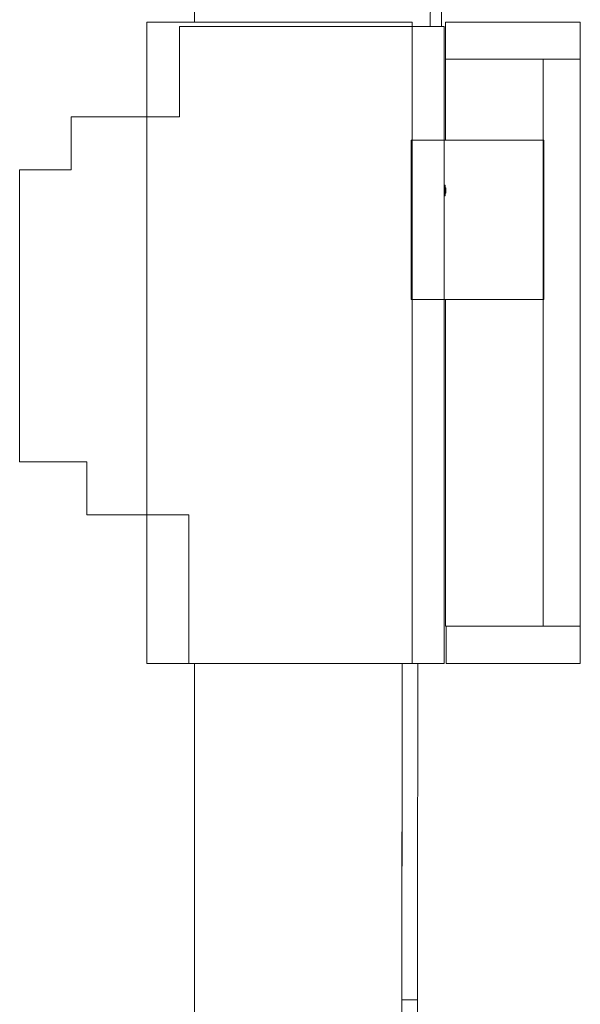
# Model space of a CAD drawing. Header units: millimetres. Extents: x -261 to 187, y -214 to 106.
# Tile 538 of 656: x -219.02 to -217.97, y 7.37 to 9.23. Entities that reach past the tile are written whole.
import ezdxf

# ---------------------------------------------------------------- set-up
doc = ezdxf.new("R2010")
doc.units = ezdxf.units.MM
doc.header["$LTSCALE"] = 0.005
doc.header["$MEASUREMENT"] = 0
for name, color, linetype, lineweight in [('IFC-Elemento construtivo genérico-Contorno', 9, 'Continuous', 5), ('IFC-Laje-Contorno', 9, 'Continuous', 5), ('IFC-Parede padrão-Contorno', 9, 'Continuous', 5), ('IFC-Parede-Contorno', 9, 'Continuous', 5), ('IFC-Pilar-Contorno', 9, 'Continuous', 5), ('IFC-Porta-Contorno', 9, 'Continuous', 5)]:
    doc.layers.add(name, color=color, linetype=linetype, lineweight=lineweight)

msp = doc.modelspace()

# ---------------------------------------------------------------- linework, layer by layer
at = {"layer": 'IFC-Elemento construtivo genérico-Contorno', "lineweight": 5}
for p, q in [((-218.2229, 8.9164), (-218.2216, 8.9164)), ((-218.2216, 8.9164), (-218.2209, 8.9164)), ((-218.2209, 8.9114), (-218.2209, 8.9164)), ((-218.2209, 8.9013), (-218.2209, 8.9114)), ((-218.2209, 8.9114), (-218.2199, 8.9114)), ((-218.2199, 8.9013), (-218.2199, 8.9114)), ((-218.2199, 8.9094), (-218.2194, 8.9094)), ((-218.2194, 8.909), (-218.2194, 8.9094)), ((-218.2194, 8.9081), (-218.2194, 8.909)), ((-218.2194, 8.907), (-218.2194, 8.9081)), ((-218.2194, 8.9057), (-218.2194, 8.907)), ((-218.2229, 8.8963), (-218.2222, 8.8963)), ((-218.2222, 8.8963), (-218.2209, 8.8963)), ((-218.2209, 8.8963), (-218.2209, 8.9013)), ((-218.2209, 8.9013), (-218.2199, 8.9013)), ((-218.2199, 8.9034), (-218.2194, 8.9034)), ((-218.2194, 8.9046), (-218.2194, 8.9057)), ((-218.2194, 8.9037), (-218.2194, 8.9046)), ((-218.2194, 8.9034), (-218.2194, 8.9037))]:
    msp.add_line(p, q, dxfattribs=at)
at = {"layer": 'IFC-Laje-Contorno', "lineweight": 5}
for p, q in [((-218.6945, 9.224), (-218.6945, 12.51)), ((-218.2205, 9.0008), (-218.2205, 9.1539)), ((-218.2205, 8.0833), (-218.2205, 8.7002)), ((-218.2205, 8.0833), (-218.0357, 8.0833)), ((-218.6945, 6.7076), (-218.6945, 8.0131))]:
    msp.add_line(p, q, dxfattribs=at)
at = {"layer": 'IFC-Parede padrão-Contorno', "lineweight": 5}
for p, q in [((-218.7843, 8.2663), (-218.7843, 9.224)), ((-218.7843, 9.224), (-218.6796, 9.224)), ((-218.6796, 9.224), (-218.2834, 9.224)), ((-218.2834, 8.2663), (-218.2834, 9.224)), ((-218.2205, 9.224), (-218.0636, 9.224)), ((-218.2205, 9.1971), (-218.2205, 9.224)), ((-218.0636, 9.224), (-217.9656, 9.224)), ((-217.9656, 9.1971), (-217.9656, 9.224)), ((-218.2205, 9.1539), (-218.2205, 9.1971)), ((-217.9656, 9.1539), (-217.9656, 9.1971)), ((-218.2205, 9.1539), (-218.0636, 9.1539)), ((-218.0636, 9.1539), (-217.9656, 9.1539)), ((-218.0357, 8.495), (-218.0357, 9.1539)), ((-217.9656, 8.495), (-217.9656, 9.1539)), ((-218.0357, 8.0833), (-218.0357, 8.495)), ((-217.9656, 8.0833), (-217.9656, 8.495)), ((-218.7843, 8.0131), (-218.7843, 8.2663)), ((-218.2834, 8.0131), (-218.2834, 8.2663)), ((-218.2191, 8.0401), (-218.2191, 8.0833)), ((-218.2191, 8.0833), (-218.1216, 8.0833)), ((-218.1216, 8.0833), (-217.9656, 8.0833)), ((-217.9656, 8.0401), (-217.9656, 8.0833)), ((-218.2191, 8.0131), (-218.2191, 8.0401)), ((-217.9656, 8.0131), (-217.9656, 8.0401)), ((-218.7843, 8.0131), (-218.6832, 8.0131)), ((-218.6832, 8.0131), (-218.2834, 8.0131)), ((-218.2191, 8.0131), (-218.1216, 8.0131)), ((-218.1216, 8.0131), (-217.9656, 8.0131))]:
    msp.add_line(p, q, dxfattribs=at)
at = {"layer": 'IFC-Parede-Contorno', "lineweight": 5}
for p, q in [((-218.7226, 9.2156), (-218.4077, 9.2156)), ((-218.7226, 9.1526), (-218.7226, 9.2156)), ((-218.4077, 9.2156), (-218.2229, 9.2156)), ((-218.2229, 8.4579), (-218.2229, 9.2156)), ((-218.7226, 9.0451), (-218.7226, 9.1526)), ((-218.9274, 9.0081), (-218.9274, 9.0451)), ((-218.9274, 9.0451), (-218.7984, 9.0451)), ((-218.7984, 9.0451), (-218.7226, 9.0451)), ((-218.9274, 8.9449), (-218.9274, 9.0081)), ((-219.0245, 8.7411), (-219.0245, 8.9449)), ((-219.0245, 8.9449), (-218.9633, 8.9449)), ((-218.9633, 8.9449), (-218.9274, 8.9449)), ((-219.0245, 8.3939), (-219.0245, 8.7411)), ((-218.2229, 8.0131), (-218.2229, 8.4579)), ((-219.0245, 8.3939), (-218.9775, 8.3939)), ((-218.9775, 8.3939), (-218.8975, 8.3939)), ((-218.8975, 8.3568), (-218.8975, 8.3939)), ((-218.8975, 8.2937), (-218.8975, 8.3568)), ((-218.8975, 8.2937), (-218.8263, 8.2937)), ((-218.8263, 8.2937), (-218.7049, 8.2937)), ((-218.7049, 8.1899), (-218.7049, 8.2937)), ((-218.7049, 8.0131), (-218.7049, 8.1899)), ((-218.7049, 8.0131), (-218.5267, 8.0131)), ((-218.5267, 8.0131), (-218.2229, 8.0131))]:
    msp.add_line(p, q, dxfattribs=at)
at = {"layer": 'IFC-Pilar-Contorno', "lineweight": 5}
for p, q in [((-218.2848, 8.8116), (-218.2848, 9.0008)), ((-218.2848, 9.0008), (-218.2709, 9.0008)), ((-218.2709, 9.0008), (-218.1919, 9.0008)), ((-218.1919, 9.0008), (-218.0343, 9.0008)), ((-218.0343, 8.9061), (-218.0343, 9.0008)), ((-218.0343, 8.8894), (-218.0343, 8.9061)), ((-218.0343, 8.7002), (-218.0343, 8.8894)), ((-218.2848, 8.7169), (-218.2848, 8.8116)), ((-218.2848, 8.7002), (-218.2848, 8.7169)), ((-218.2848, 8.7002), (-218.1271, 8.7002)), ((-218.1271, 8.7002), (-218.0482, 8.7002)), ((-218.0482, 8.7002), (-218.0343, 8.7002))]:
    msp.add_line(p, q, dxfattribs=at)
at = {"layer": 'IFC-Porta-Contorno', "lineweight": 5}
for p, q in [((-218.2489, 9.2156), (-218.2483, 9.7275)), ((-218.2277, 9.2156), (-218.2276, 9.3444)), ((-218.2489, 9.2156), (-218.2447, 9.2156)), ((-218.2447, 9.2156), (-218.2277, 9.2156)), ((-218.303, 7.3781), (-218.3022, 8.0131)), ((-218.3023, 7.8818), (-218.3022, 8.0132)), ((-218.2733, 7.5095), (-218.2726, 8.0131)), ((-218.303, 7.3781), (-218.3023, 7.8818)), ((-218.2734, 7.3781), (-218.2733, 7.5095)), ((-218.3032, 7.2396), (-218.303, 7.3781)), ((-218.303, 7.3781), (-218.2796, 7.3781)), ((-218.2969, 7.3781), (-218.2734, 7.3781)), ((-218.2741, 6.8461), (-218.2734, 7.3781))]:
    msp.add_line(p, q, dxfattribs=at)

doc.saveas('drawing.dxf')
